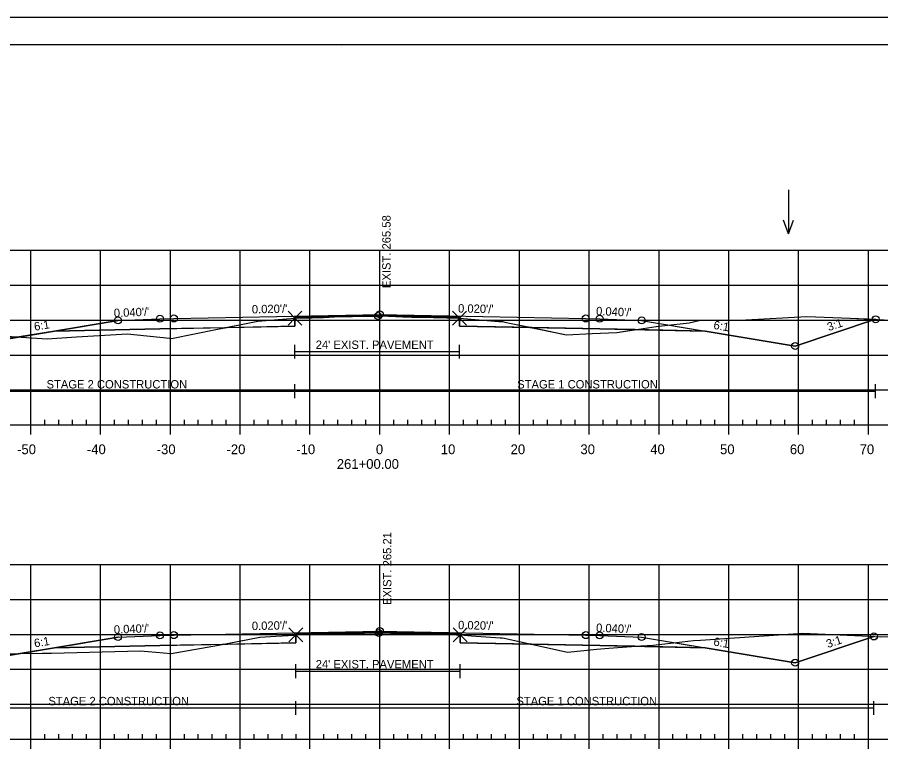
# Model space of a CAD drawing. Extents: x 1365647 to 1367999, y 387113 to 400173.
# Drawn here: x 1365842.2 to 1365965.9, y 394307.4 to 394412.9 of the extents above; entities that cross this region are included whole.
import ezdxf

# ---------------------------------------------------------------- set-up
doc = ezdxf.new("R2010")
doc.units = 0
for name, color, linetype in [('R_Alt Surface', 7, 'Continuous'), ('R_Axis', 7, 'Continuous'), ('R_Axis Annot', 7, 'Continuous'), ('R_Border', 7, 'Continuous'), ('R_Contours', 7, 'Continuous'), ('R_Exist Surface', 7, 'Continuous'), ('R_Fin Surface', 7, 'Continuous'), ('R_Fin Surface Annot', 7, 'Continuous'), ('R_Grid', 7, 'Continuous'), ('R_No Plot', 7, 'Continuous'), ('R_Proposed Const Limits', 7, 'Continuous'), ('R_Water', 7, 'Continuous'), ('R_Water Annot', 7, 'Continuous'), ('R_Xsect Elev', 7, 'Continuous')]:
    doc.layers.add(name, color=color, linetype=linetype)

msp = doc.modelspace()

# ---------------------------------------------------------------- linework, layer by layer
at = {"layer": 'R_Alt Surface'}
for points in [[(1365847.47, 394367.96), (1365862.59, 394368.26), (1365881.94, 394368.65), (1365881.94, 394369.93), (1365894.09, 394370.18), (1365905.49, 394369.95), (1365905.49, 394368.66), (1365925.59, 394368.26), (1365940.72, 394367.96)], [(1365847.47, 394322.62), (1365862.59, 394322.92), (1365882.05, 394323.31), (1365882.05, 394324.6), (1365894.09, 394324.84), (1365905.61, 394324.61), (1365905.61, 394323.32), (1365925.59, 394322.92), (1365940.72, 394322.62)]]:
    msp.add_lwpolyline(points, dxfattribs=at)
at = {"layer": 'R_Axis'}
for p, q in [((1365749.09, 394354.53), (1366039.09, 394354.53)), ((1365844.09, 394353.13), (1365844.09, 394354.53)), ((1365846.09, 394354.53), (1365846.09, 394355.23)), ((1365848.09, 394354.53), (1365848.09, 394355.23)), ((1365850.09, 394354.53), (1365850.09, 394355.23)), ((1365852.09, 394354.53), (1365852.09, 394355.23)), ((1365854.09, 394353.13), (1365854.09, 394354.53)), ((1365856.09, 394354.53), (1365856.09, 394355.23)), ((1365858.09, 394354.53), (1365858.09, 394355.23)), ((1365860.09, 394354.53), (1365860.09, 394355.23)), ((1365862.09, 394354.53), (1365862.09, 394355.23)), ((1365864.09, 394353.13), (1365864.09, 394354.53)), ((1365866.09, 394354.53), (1365866.09, 394355.23)), ((1365868.09, 394354.53), (1365868.09, 394355.23)), ((1365870.09, 394354.53), (1365870.09, 394355.23)), ((1365872.09, 394354.53), (1365872.09, 394355.23)), ((1365874.09, 394353.13), (1365874.09, 394354.53)), ((1365876.09, 394354.53), (1365876.09, 394355.23)), ((1365878.09, 394354.53), (1365878.09, 394355.23)), ((1365880.09, 394354.53), (1365880.09, 394355.23)), ((1365882.09, 394354.53), (1365882.09, 394355.23)), ((1365884.09, 394353.13), (1365884.09, 394354.53)), ((1365886.09, 394354.53), (1365886.09, 394355.23)), ((1365888.09, 394354.53), (1365888.09, 394355.23)), ((1365890.09, 394354.53), (1365890.09, 394355.23)), ((1365892.09, 394354.53), (1365892.09, 394355.23)), ((1365894.09, 394353.13), (1365894.09, 394354.53)), ((1365896.09, 394354.53), (1365896.09, 394355.23)), ((1365898.09, 394354.53), (1365898.09, 394355.23)), ((1365900.09, 394354.53), (1365900.09, 394355.23)), ((1365902.09, 394354.53), (1365902.09, 394355.23)), ((1365904.09, 394353.13), (1365904.09, 394354.53)), ((1365906.09, 394354.53), (1365906.09, 394355.23)), ((1365908.09, 394354.53), (1365908.09, 394355.23)), ((1365910.09, 394354.53), (1365910.09, 394355.23)), ((1365912.09, 394354.53), (1365912.09, 394355.23)), ((1365914.09, 394353.13), (1365914.09, 394354.53)), ((1365916.09, 394354.53), (1365916.09, 394355.23)), ((1365918.09, 394354.53), (1365918.09, 394355.23)), ((1365920.09, 394354.53), (1365920.09, 394355.23)), ((1365922.09, 394354.53), (1365922.09, 394355.23)), ((1365924.09, 394353.13), (1365924.09, 394354.53)), ((1365926.09, 394354.53), (1365926.09, 394355.23)), ((1365928.09, 394354.53), (1365928.09, 394355.23)), ((1365930.09, 394354.53), (1365930.09, 394355.23)), ((1365932.09, 394354.53), (1365932.09, 394355.23)), ((1365934.09, 394353.13), (1365934.09, 394354.53)), ((1365936.09, 394354.53), (1365936.09, 394355.23)), ((1365938.09, 394354.53), (1365938.09, 394355.23)), ((1365940.09, 394354.53), (1365940.09, 394355.23)), ((1365942.09, 394354.53), (1365942.09, 394355.23)), ((1365944.09, 394353.13), (1365944.09, 394354.53)), ((1365946.09, 394354.53), (1365946.09, 394355.23)), ((1365948.09, 394354.53), (1365948.09, 394355.23)), ((1365950.09, 394354.53), (1365950.09, 394355.23)), ((1365952.09, 394354.53), (1365952.09, 394355.23)), ((1365954.09, 394353.13), (1365954.09, 394354.53)), ((1365956.09, 394354.53), (1365956.09, 394355.23)), ((1365958.09, 394354.53), (1365958.09, 394355.23)), ((1365960.09, 394354.53), (1365960.09, 394355.23)), ((1365962.09, 394354.53), (1365962.09, 394355.23)), ((1365964.09, 394353.13), (1365964.09, 394354.53)), ((1365846.09, 394309.53), (1365846.09, 394310.23)), ((1365848.09, 394309.53), (1365848.09, 394310.23)), ((1365850.09, 394309.53), (1365850.09, 394310.23)), ((1365852.09, 394309.53), (1365852.09, 394310.23)), ((1365856.09, 394309.53), (1365856.09, 394310.23)), ((1365858.09, 394309.53), (1365858.09, 394310.23)), ((1365860.09, 394309.53), (1365860.09, 394310.23)), ((1365862.09, 394309.53), (1365862.09, 394310.23)), ((1365866.09, 394309.53), (1365866.09, 394310.23)), ((1365868.09, 394309.53), (1365868.09, 394310.23)), ((1365870.09, 394309.53), (1365870.09, 394310.23)), ((1365872.09, 394309.53), (1365872.09, 394310.23)), ((1365876.09, 394309.53), (1365876.09, 394310.23)), ((1365878.09, 394309.53), (1365878.09, 394310.23)), ((1365880.09, 394309.53), (1365880.09, 394310.23)), ((1365882.09, 394309.53), (1365882.09, 394310.23)), ((1365886.09, 394309.53), (1365886.09, 394310.23)), ((1365888.09, 394309.53), (1365888.09, 394310.23)), ((1365890.09, 394309.53), (1365890.09, 394310.23)), ((1365892.09, 394309.53), (1365892.09, 394310.23)), ((1365896.09, 394309.53), (1365896.09, 394310.23)), ((1365898.09, 394309.53), (1365898.09, 394310.23)), ((1365900.09, 394309.53), (1365900.09, 394310.23)), ((1365902.09, 394309.53), (1365902.09, 394310.23)), ((1365906.09, 394309.53), (1365906.09, 394310.23)), ((1365908.09, 394309.53), (1365908.09, 394310.23)), ((1365910.09, 394309.53), (1365910.09, 394310.23)), ((1365912.09, 394309.53), (1365912.09, 394310.23)), ((1365916.09, 394309.53), (1365916.09, 394310.23)), ((1365918.09, 394309.53), (1365918.09, 394310.23)), ((1365920.09, 394309.53), (1365920.09, 394310.23)), ((1365922.09, 394309.53), (1365922.09, 394310.23)), ((1365926.09, 394309.53), (1365926.09, 394310.23)), ((1365928.09, 394309.53), (1365928.09, 394310.23)), ((1365930.09, 394309.53), (1365930.09, 394310.23)), ((1365932.09, 394309.53), (1365932.09, 394310.23)), ((1365936.09, 394309.53), (1365936.09, 394310.23)), ((1365938.09, 394309.53), (1365938.09, 394310.23)), ((1365940.09, 394309.53), (1365940.09, 394310.23)), ((1365942.09, 394309.53), (1365942.09, 394310.23)), ((1365946.09, 394309.53), (1365946.09, 394310.23)), ((1365948.09, 394309.53), (1365948.09, 394310.23)), ((1365950.09, 394309.53), (1365950.09, 394310.23)), ((1365952.09, 394309.53), (1365952.09, 394310.23)), ((1365956.09, 394309.53), (1365956.09, 394310.23)), ((1365958.09, 394309.53), (1365958.09, 394310.23)), ((1365960.09, 394309.53), (1365960.09, 394310.23)), ((1365962.09, 394309.53), (1365962.09, 394310.23)), ((1365749.09, 394309.53), (1366039.09, 394309.53)), ((1365844.09, 394308.13), (1365844.09, 394309.53)), ((1365854.09, 394308.13), (1365854.09, 394309.53)), ((1365864.09, 394308.13), (1365864.09, 394309.53)), ((1365874.09, 394308.13), (1365874.09, 394309.53)), ((1365884.09, 394308.13), (1365884.09, 394309.53)), ((1365894.09, 394308.13), (1365894.09, 394309.53)), ((1365904.09, 394308.13), (1365904.09, 394309.53)), ((1365914.09, 394308.13), (1365914.09, 394309.53)), ((1365924.09, 394308.13), (1365924.09, 394309.53)), ((1365934.09, 394308.13), (1365934.09, 394309.53)), ((1365944.09, 394308.13), (1365944.09, 394309.53)), ((1365954.09, 394308.13), (1365954.09, 394309.53)), ((1365964.09, 394308.13), (1365964.09, 394309.53))]:
    msp.add_line(p, q, dxfattribs=at)
at = {"layer": 'R_Border'}
for p, q in [((1365736.09, 394408.99), (1366052.27, 394408.99)), ((1365888.61, 394408.73), (1365888.61, 394408.73)), ((1365888.61, 394408.73), (1365888.61, 394408.73))]:
    msp.add_line(p, q, dxfattribs=at)
at = {"layer": 'R_Contours'}
for points in [[(1365871.88, 394368.44), (1365876.62, 394369.36), (1365879.53, 394369.6), (1365881.94, 394369.8), (1365881.94, 394368.65)], [(1365881.94, 394369.8), (1365882.07, 394369.81), (1365882.49, 394369.84), (1365884.42, 394369.87), (1365886.03, 394369.92), (1365888.38, 394370.04), (1365889.06, 394370.06), (1365890.17, 394370.05), (1365891.69, 394370.08), (1365892.95, 394370.09), (1365893.84, 394370.11), (1365894.06, 394370.12), (1365894.34, 394370.12), (1365897.38, 394370.01), (1365898.67, 394369.97), (1365900.47, 394369.95), (1365901.77, 394369.91), (1365903.7, 394369.85), (1365904.07, 394369.85), (1365905.14, 394369.83), (1365905.49, 394369.81), (1365905.49, 394369.95), (1365894.09, 394370.18), (1365881.94, 394369.93)], [(1365905.49, 394369.81), (1365911.15, 394369.35), (1365911.43, 394369.33), (1365911.65, 394369.31), (1365911.99, 394369.24), (1365912.91, 394369.06), (1365915.88, 394368.45), (1365905.49, 394368.66)], [(1365930.63, 394368.16), (1365931.2, 394368.25), (1365933.7, 394368.62), (1365934.92, 394368.77), (1365938.43, 394369.15), (1365939.86, 394369.47), (1365946.51, 394369.57), (1365955.25, 394370.06), (1365961.45, 394369.82), (1365965.11, 394369.65), (1365953.59, 394365.81), (1365940.72, 394367.96)], [(1365842.42, 394367.11), (1365842.71, 394367.1), (1365846.44, 394366.85), (1365850.62, 394367.14), (1365857.95, 394367.57), (1365863.95, 394366.92), (1365864.24, 394366.89), (1365870.86, 394368.25), (1365871.88, 394368.44), (1365862.59, 394368.26), (1365847.47, 394367.96)], [(1365915.88, 394368.45), (1365920.84, 394367.44), (1365924.52, 394367.62), (1365928.05, 394367.76), (1365930.63, 394368.16), (1365925.59, 394368.26)], [(1365831.65, 394366.79), (1365839.43, 394367.21), (1365840.26, 394367.25), (1365842.42, 394367.11), (1365834.59, 394365.81)], [(1365882.05, 394324.45), (1365882.85, 394324.51), (1365885.58, 394324.57), (1365885.75, 394324.58), (1365888.67, 394324.68), (1365891.8, 394324.7), (1365891.88, 394324.7), (1365893.45, 394324.75), (1365893.47, 394324.75), (1365893.93, 394324.74), (1365893.95, 394324.74), (1365893.97, 394324.74), (1365898.98, 394324.63), (1365899.06, 394324.62), (1365901.01, 394324.61), (1365901.12, 394324.6), (1365905.02, 394324.46), (1365905.09, 394324.46), (1365905.61, 394324.45), (1365905.61, 394324.61), (1365894.09, 394324.84), (1365882.05, 394324.6)], [(1365871.5, 394323.1), (1365876.91, 394324.11), (1365879.22, 394324.27), (1365881.89, 394324.44), (1365882.05, 394324.45), (1365882.05, 394323.31)], [(1365905.61, 394324.45), (1365907.24, 394324.33), (1365911.33, 394324.05), (1365911.49, 394324.04), (1365911.67, 394324.03), (1365911.94, 394323.97), (1365912.32, 394323.88), (1365915.82, 394323.12), (1365905.61, 394323.32)], [(1365930.61, 394322.82), (1365933.23, 394323.01), (1365937.4, 394323.47), (1365939.05, 394323.65), (1365940.03, 394323.72), (1365954.67, 394324.69), (1365964.25, 394324.26), (1365964.87, 394324.23), (1365953.59, 394320.47), (1365940.72, 394322.62)], [(1365842.56, 394321.8), (1365845.74, 394321.83), (1365846.82, 394321.85), (1365847.04, 394321.85), (1365859.76, 394322.18), (1365860.91, 394322.08), (1365864.2, 394321.78), (1365870.96, 394323), (1365871.5, 394323.1), (1365862.59, 394322.92), (1365847.47, 394322.62)], [(1365915.82, 394323.12), (1365921, 394321.98), (1365925.19, 394322.39), (1365926.88, 394322.54), (1365930.16, 394322.79), (1365930.61, 394322.82), (1365925.59, 394322.92)], [(1365832.37, 394321.21), (1365832.73, 394321.27), (1365835.44, 394321.72), (1365842.56, 394321.8), (1365834.59, 394320.47)]]:
    msp.add_lwpolyline(points, close=True, dxfattribs=at)
at = {"layer": 'R_Exist Surface'}
for points in [[(1365840.26, 394367.25), (1365842.71, 394367.1), (1365846.44, 394366.85), (1365850.62, 394367.14), (1365857.95, 394367.57), (1365863.95, 394366.92), (1365864.24, 394366.89), (1365870.86, 394368.25), (1365876.62, 394369.36), (1365879.53, 394369.6), (1365881.94, 394369.8), (1365882.07, 394369.81), (1365882.49, 394369.84), (1365884.42, 394369.87), (1365886.03, 394369.92), (1365888.38, 394370.04), (1365889.06, 394370.06), (1365890.17, 394370.05), (1365891.69, 394370.08), (1365892.95, 394370.09), (1365893.84, 394370.11), (1365894.06, 394370.12), (1365894.34, 394370.12), (1365897.38, 394370.01), (1365898.67, 394369.97), (1365900.47, 394369.95), (1365901.77, 394369.91), (1365903.7, 394369.85), (1365904.07, 394369.85), (1365905.14, 394369.83), (1365905.49, 394369.81), (1365911.15, 394369.35), (1365911.43, 394369.33), (1365911.65, 394369.31), (1365911.99, 394369.24), (1365912.91, 394369.06), (1365920.84, 394367.44), (1365924.52, 394367.62), (1365928.05, 394367.76), (1365931.2, 394368.25), (1365933.7, 394368.62), (1365934.92, 394368.77), (1365938.43, 394369.15), (1365939.86, 394369.47), (1365946.51, 394369.57), (1365955.25, 394370.06), (1365961.45, 394369.82), (1365966.33, 394369.59)], [(1365835.44, 394321.72), (1365845.74, 394321.83), (1365846.82, 394321.85), (1365847.04, 394321.85), (1365859.76, 394322.18), (1365860.91, 394322.08), (1365864.2, 394321.78), (1365870.96, 394323), (1365876.91, 394324.11), (1365879.22, 394324.27), (1365881.89, 394324.44), (1365882.05, 394324.45), (1365882.85, 394324.51), (1365885.58, 394324.57), (1365885.75, 394324.58), (1365888.67, 394324.68), (1365891.8, 394324.7), (1365891.88, 394324.7), (1365893.45, 394324.75), (1365893.47, 394324.75), (1365893.93, 394324.74), (1365893.95, 394324.74), (1365893.97, 394324.74), (1365898.98, 394324.63), (1365899.06, 394324.62), (1365901.01, 394324.61), (1365901.12, 394324.6), (1365905.02, 394324.46), (1365905.09, 394324.46), (1365905.61, 394324.45), (1365907.24, 394324.33), (1365911.33, 394324.05), (1365911.49, 394324.04), (1365911.67, 394324.03), (1365911.94, 394323.97), (1365912.32, 394323.88), (1365921, 394321.98), (1365925.19, 394322.39), (1365926.88, 394322.54), (1365930.16, 394322.79), (1365933.23, 394323.01), (1365937.4, 394323.47), (1365939.05, 394323.65), (1365940.03, 394323.72), (1365954.67, 394324.69), (1365964.25, 394324.26), (1365965.75, 394324.18), (1365969.65, 394324.3)]]:
    msp.add_lwpolyline(points, dxfattribs=at)
at = {"layer": 'R_Fin Surface'}
for points in [[(1365831.65, 394366.79), (1365834.59, 394365.81), (1365852.3, 394368.76), (1365856.59, 394369.48), (1365862.59, 394369.72), (1365864.59, 394369.76), (1365894.09, 394370.35), (1365923.59, 394369.76), (1365925.59, 394369.72), (1365931.59, 394369.48), (1365935.89, 394368.76), (1365953.59, 394365.81), (1365965.11, 394369.65)], [(1365831.65, 394366.79), (1365834.59, 394365.81), (1365847.47, 394367.96), (1365856.59, 394369.48), (1365862.59, 394369.72), (1365864.59, 394369.76), (1365894.09, 394370.35), (1365923.59, 394369.76), (1365925.59, 394369.72), (1365931.59, 394369.48), (1365940.72, 394367.96), (1365953.59, 394365.81), (1365965.11, 394369.65)], [(1365856.59, 394369.48), (1365862.59, 394369.72), (1365864.59, 394369.76), (1365894.09, 394370.35), (1365923.59, 394369.76), (1365925.59, 394369.72), (1365931.59, 394369.48)], [(1365832.37, 394321.21), (1365834.59, 394320.47), (1365852.3, 394323.42), (1365856.59, 394324.14), (1365862.59, 394324.38), (1365864.59, 394324.42), (1365894.09, 394325.01), (1365923.59, 394324.42), (1365925.59, 394324.38), (1365931.59, 394324.14), (1365935.89, 394323.42), (1365953.59, 394320.47), (1365964.87, 394324.23)], [(1365832.37, 394321.21), (1365834.59, 394320.47), (1365847.47, 394322.62), (1365856.59, 394324.14), (1365862.59, 394324.38), (1365864.59, 394324.42), (1365894.09, 394325.01), (1365923.59, 394324.42), (1365925.59, 394324.38), (1365931.59, 394324.14), (1365940.72, 394322.62), (1365953.59, 394320.47), (1365964.87, 394324.23)], [(1365856.59, 394324.14), (1365862.59, 394324.38), (1365864.59, 394324.42), (1365894.09, 394325.01), (1365923.59, 394324.42), (1365925.59, 394324.38), (1365931.59, 394324.14)]]:
    msp.add_lwpolyline(points, dxfattribs=at)
at = {"layer": 'R_Grid'}
for p, q in [((1365749.09, 394379.53), (1366039.09, 394379.53)), ((1365844.09, 394354.53), (1365844.09, 394379.53)), ((1365854.09, 394354.53), (1365854.09, 394379.53)), ((1365864.09, 394354.53), (1365864.09, 394379.53)), ((1365874.09, 394354.53), (1365874.09, 394379.53)), ((1365884.09, 394354.53), (1365884.09, 394379.53)), ((1365894.09, 394354.53), (1365894.09, 394379.53)), ((1365904.09, 394354.53), (1365904.09, 394379.53)), ((1365914.09, 394354.53), (1365914.09, 394379.53)), ((1365924.09, 394354.53), (1365924.09, 394379.53)), ((1365934.09, 394354.53), (1365934.09, 394379.53)), ((1365944.09, 394354.53), (1365944.09, 394379.53)), ((1365954.09, 394354.53), (1365954.09, 394379.53)), ((1365964.09, 394354.53), (1365964.09, 394379.53)), ((1365749.09, 394374.53), (1366039.09, 394374.53)), ((1365749.09, 394369.53), (1366039.09, 394369.53)), ((1365749.09, 394364.53), (1366039.09, 394364.53)), ((1365749.09, 394359.53), (1366039.09, 394359.53)), ((1365749.09, 394354.53), (1366039.09, 394354.53)), ((1365749.09, 394334.53), (1366039.09, 394334.53)), ((1365844.09, 394309.53), (1365844.09, 394334.53)), ((1365854.09, 394309.53), (1365854.09, 394334.53)), ((1365864.09, 394309.53), (1365864.09, 394334.53)), ((1365874.09, 394309.53), (1365874.09, 394334.53)), ((1365884.09, 394309.53), (1365884.09, 394334.53)), ((1365894.09, 394309.53), (1365894.09, 394334.53)), ((1365904.09, 394309.53), (1365904.09, 394334.53)), ((1365914.09, 394309.53), (1365914.09, 394334.53)), ((1365924.09, 394309.53), (1365924.09, 394334.53)), ((1365934.09, 394309.53), (1365934.09, 394334.53)), ((1365944.09, 394309.53), (1365944.09, 394334.53)), ((1365954.09, 394309.53), (1365954.09, 394334.53)), ((1365964.09, 394309.53), (1365964.09, 394334.53)), ((1365749.09, 394329.53), (1366039.09, 394329.53)), ((1365749.09, 394324.53), (1366039.09, 394324.53)), ((1365749.09, 394319.53), (1366039.09, 394319.53)), ((1365749.09, 394314.53), (1366039.09, 394314.53)), ((1365749.09, 394309.53), (1366039.09, 394309.53))]:
    msp.add_line(p, q, dxfattribs=at)
at = {"layer": 'R_No Plot'}
msp.add_line((1365723.69, 394412.89), (1366057.03, 394412.89), dxfattribs=at)
msp.add_lwpolyline([(1365723.69, 394412.89), (1366057.03, 394412.89), (1366057.03, 394199.55), (1365723.69, 394199.55)], close=True, dxfattribs=at)
for points in [[(1365881.94, 394369.8), (1365880.94, 394370.8), (1365881.94, 394369.8), (1365880.94, 394368.8), (1365881.94, 394369.8), (1365882.94, 394368.8), (1365881.94, 394369.8), (1365882.94, 394370.8)], [(1365905.49, 394369.81), (1365904.49, 394370.81), (1365905.49, 394369.81), (1365904.49, 394368.81), (1365905.49, 394369.81), (1365906.49, 394368.81), (1365905.49, 394369.81), (1365906.49, 394370.81)], [(1365882.05, 394324.45), (1365881.05, 394325.45), (1365882.05, 394324.45), (1365881.05, 394323.45), (1365882.05, 394324.45), (1365883.05, 394323.45), (1365882.05, 394324.45), (1365883.05, 394325.45)], [(1365905.61, 394324.45), (1365904.61, 394325.45), (1365905.61, 394324.45), (1365904.61, 394323.45), (1365905.61, 394324.45), (1365906.61, 394323.45), (1365905.61, 394324.45), (1365906.61, 394325.45)]]:
    msp.add_lwpolyline(points, dxfattribs=at)
for centre in [(1365893.84, 394370.11), (1365894.09, 394370.35), (1365894.09, 394370.35), (1365894.09, 394370.35), (1365894.09, 394370.35), (1365894.09, 394370.35), (1365856.59, 394369.48), (1365856.59, 394369.48), (1365856.59, 394369.48), (1365856.59, 394369.48), (1365856.59, 394369.48), (1365862.59, 394369.72), (1365862.59, 394369.72), (1365862.59, 394369.72), (1365862.59, 394369.72), (1365862.59, 394369.72), (1365864.59, 394369.76), (1365864.59, 394369.76), (1365864.59, 394369.76), (1365864.59, 394369.76), (1365864.59, 394369.76), (1365923.59, 394369.76), (1365923.59, 394369.76), (1365923.59, 394369.76), (1365923.59, 394369.76), (1365923.59, 394369.76), (1365925.59, 394369.72), (1365925.59, 394369.72), (1365925.59, 394369.72), (1365925.59, 394369.72), (1365925.59, 394369.72), (1365931.59, 394369.48), (1365931.59, 394369.48), (1365931.59, 394369.48), (1365931.59, 394369.48), (1365931.59, 394369.48), (1365965.11, 394369.65), (1365965.11, 394369.65), (1365953.59, 394365.81), (1365953.59, 394365.81), (1365953.59, 394365.81), (1365953.59, 394365.81), (1365953.59, 394365.81), (1365862.59, 394324.38), (1365862.59, 394324.38), (1365862.59, 394324.38), (1365862.59, 394324.38), (1365862.59, 394324.38), (1365864.59, 394324.42), (1365864.59, 394324.42), (1365864.59, 394324.42), (1365864.59, 394324.42), (1365864.59, 394324.42), (1365893.95, 394324.74), (1365894.09, 394325.01), (1365894.09, 394325.01), (1365894.09, 394325.01), (1365894.09, 394325.01), (1365894.09, 394325.01), (1365923.59, 394324.42), (1365923.59, 394324.42), (1365923.59, 394324.42), (1365923.59, 394324.42), (1365923.59, 394324.42), (1365925.59, 394324.38), (1365925.59, 394324.38), (1365925.59, 394324.38), (1365925.59, 394324.38), (1365925.59, 394324.38), (1365964.87, 394324.23), (1365964.87, 394324.23), (1365856.59, 394324.14), (1365856.59, 394324.14), (1365856.59, 394324.14), (1365856.59, 394324.14), (1365856.59, 394324.14), (1365931.59, 394324.14), (1365931.59, 394324.14), (1365931.59, 394324.14), (1365931.59, 394324.14), (1365931.59, 394324.14), (1365953.59, 394320.47), (1365953.59, 394320.47), (1365953.59, 394320.47), (1365953.59, 394320.47), (1365953.59, 394320.47)]:
    msp.add_circle(centre, 0.5, dxfattribs=at)
at = {"layer": 'R_Proposed Const Limits'}
for points in [[(1365856.59, 394369.48), (1365834.59, 394365.81), (1365831.65, 394366.79)], [(1365931.59, 394369.48), (1365953.59, 394365.81), (1365965.11, 394369.65)], [(1365856.59, 394324.14), (1365834.59, 394320.47), (1365832.37, 394321.21)], [(1365931.59, 394324.14), (1365953.59, 394320.47), (1365964.87, 394324.23)]]:
    msp.add_lwpolyline(points, dxfattribs=at)
at = {"layer": 'R_Water'}
for p, q in [((1365881.94, 394364.01), (1365881.94, 394366.01)), ((1365905.49, 394364.01), (1365905.49, 394366.01)), ((1365881.94, 394365.01), (1365905.49, 394365.01)), ((1365881.94, 394358.34), (1365881.94, 394360.34)), ((1365965.11, 394358.34), (1365965.11, 394360.34)), ((1365831.65, 394359.34), (1365881.94, 394359.34)), ((1365881.94, 394359.34), (1365965.11, 394359.34)), ((1365882.05, 394318.26), (1365882.05, 394320.26)), ((1365905.61, 394318.26), (1365905.61, 394320.26)), ((1365882.05, 394319.26), (1365905.61, 394319.26)), ((1365882.05, 394312.99), (1365882.05, 394314.99)), ((1365964.87, 394312.99), (1365964.87, 394314.99)), ((1365832.37, 394313.99), (1365882.05, 394313.99)), ((1365882.05, 394313.99), (1365964.87, 394313.99))]:
    msp.add_line(p, q, dxfattribs=at)
at = {"layer": 'R_Water Annot'}
for p, q in [((1365952.64, 394388.18), (1365952.64, 394381.9)), ((1365952.64, 394381.9), (1365951.94, 394383.82)), ((1365952.64, 394381.9), (1365953.34, 394383.82))]:
    msp.add_line(p, q, dxfattribs=at)

# ---------------------------------------------------------------- texts
at = {"layer": 'R_Axis Annot'}
for s, p in [('-50', (1365842.13, 394350.33)), ('-40', (1365852.13, 394350.33)), ('-30', (1365862.13, 394350.33)), ('-20', (1365872.13, 394350.33)), ('-10', (1365882.13, 394350.33)), ('0', (1365893.53, 394350.33)), ('10', (1365902.83, 394350.33)), ('20', (1365912.83, 394350.33)), ('30', (1365922.83, 394350.33)), ('40', (1365932.83, 394350.33)), ('50', (1365942.83, 394350.33)), ('60', (1365952.83, 394350.33)), ('70', (1365962.83, 394350.33)), ('261+00.00', (1365887.93, 394348.23))]:
    msp.add_text(s, height=1.4, dxfattribs=at).set_placement(p)
at = {"layer": 'R_Fin Surface Annot'}
for s, rotation, p in [("0.020'/'", 1.1458, (1365875.77, 394370.48)), ("0.020'/'", 358.8542, (1365905.29, 394370.62)), ("0.040'/'", 2.2906, (1365856.01, 394369.95)), ("0.040'/'", 357.7094, (1365925.05, 394370.24)), ('6:1', 9.4623, (1365844.66, 394368)), ('6:1', 350.5377, (1365941.83, 394368.28)), ('3:1', 18.4349, (1365958.4, 394367.94)), ("0.040'/'", 2.2906, (1365856.01, 394324.62)), ("0.020'/'", 1.1458, (1365875.77, 394325.14)), ("0.020'/'", 358.8542, (1365905.29, 394325.28)), ("0.040'/'", 357.7094, (1365925.05, 394324.9)), ('6:1', 9.4623, (1365844.66, 394322.66)), ('6:1', 350.5377, (1365941.83, 394322.94)), ('3:1', 18.4349, (1365958.28, 394322.56))]:
    msp.add_text(s, height=1.2, rotation=rotation, dxfattribs=at).set_placement(p)
at = {"layer": 'R_Water'}
for s, p in [("24' EXIST. PAVEMENT", (1365884.91, 394365.4)), ('STAGE 2 CONSTRUCTION', (1365846.35, 394359.74)), ('STAGE 1 CONSTRUCTION', (1365913.77, 394359.74)), ("24' EXIST. PAVEMENT", (1365884.91, 394319.66)), ('STAGE 2 CONSTRUCTION', (1365846.61, 394314.38)), ('STAGE 1 CONSTRUCTION', (1365913.66, 394314.38))]:
    msp.add_text(s, height=1.2, dxfattribs=at).set_placement(p)
at = {"layer": 'R_Xsect Elev'}
for s, p in [('EXIST. 265.58', (1365895.64, 394374.11)), ('EXIST. 265.21', (1365895.75, 394328.74))]:
    msp.add_text(s, height=1.2, rotation=90, dxfattribs=at).set_placement(p)

doc.saveas('drawing.dxf')
